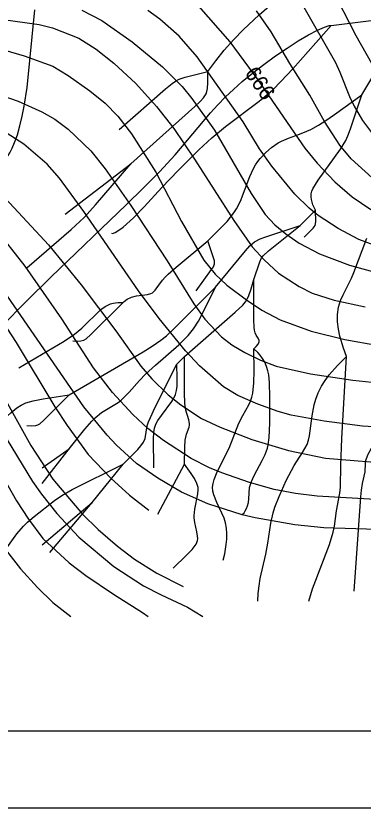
# Model space of a CAD drawing. Extents: x -709584 to -702006, y -1161789 to -1157496.
# Drawn here: x -706072 to -705846, y -1161766 to -1161251 of the extents above; entities that cross this region are included whole.
import ezdxf

# ---------------------------------------------------------------- set-up
doc = ezdxf.new("R2010")
doc.units = 0
for name, color, linetype in [('120_vrstevnice hlavní', 7, 'Continuous'), ('121_vrstevnice hlavní_popis', 7, 'Continuous'), ('122_vrstevnice základní', 7, 'Continuous'), ('411_akumulovaný odtok', 7, 'Continuous'), ('800_mřížka', 7, 'Continuous')]:
    doc.layers.add(name, color=color, linetype=linetype)

msp = doc.modelspace()

# ---------------------------------------------------------------- linework, layer by layer
at = {"layer": '120_vrstevnice hlavní'}
for points in [[(-705830.26, -1161299.69), (-705850.78, -1161263.78), (-705866.88, -1161231.86), (-705871.44, -1161223.88), (-705876.35, -1161216.78), (-705886.26, -1161205.36), (-705895.67, -1161196.67), (-705903.65, -1161190.54), (-705919.6, -1161181.71), (-705940.98, -1161173.3)], [(-706028.76, -1161247.11), (-706015.65, -1161253.81), (-705995.98, -1161267.63), (-705976.32, -1161283.87), (-705963.64, -1161296.7), (-705957.22, -1161304.54), (-705942.55, -1161325.05), (-705918.75, -1161366.09), (-705909.77, -1161379.77), (-705903.36, -1161386.61), (-705896.23, -1161392.45), (-705887.69, -1161398.44), (-705874.58, -1161405.42), (-705854.91, -1161412.69), (-705835.25, -1161418.1)], [(-706303.48, -1161253.38), (-706295.5, -1161254.38), (-706277.14, -1161258.04), (-706268.43, -1161260.36), (-706252.47, -1161266.06), (-706224.54, -1161279.46), (-706184.64, -1161300.55), (-706144.75, -1161319.36), (-706124.8, -1161330.47), (-706104.42, -1161345.15), (-706075.35, -1161372.51), (-706050.41, -1161399.44), (-706029.21, -1161425.59), (-706006.67, -1161455.44), (-705990.42, -1161478.38), (-705983.3, -1161486.64), (-705972.61, -1161496.9), (-705964.49, -1161503.46), (-705950.95, -1161512.43), (-705938.98, -1161517.99), (-705918.46, -1161526.11), (-705894.53, -1161533.1), (-705870.59, -1161538.08), (-705822.71, -1161542.07)], [(-706082.48, -1161492.77), (-706061.81, -1161529.96), (-706047.42, -1161551.76), (-706028.19, -1161574.42), (-706018.21, -1161584.54), (-706005.67, -1161595.22), (-705994.56, -1161603.77), (-705980.02, -1161612.89), (-705962.92, -1161621.44)]]:
    msp.add_lwpolyline(points, dxfattribs=at)
at = {"layer": '122_vrstevnice základní'}
for points in [[(-706486.16, -1161217.33), (-706449.68, -1161219.75), (-706391.55, -1161219.32), (-706340.25, -1161215.48), (-706317.45, -1161214.91), (-706295.22, -1161213.48), (-706265.01, -1161214.19), (-706237.65, -1161219.89), (-706208.01, -1161230.15), (-706182.93, -1161241.55), (-706162.42, -1161249.68), (-706141.9, -1161255.8), (-706112.26, -1161263.35), (-706066.05, -1161276.75), (-706047.56, -1161283.45), (-706037.59, -1161289.57), (-706023.62, -1161299.41), (-706013.65, -1161307.53), (-706005.39, -1161315.94), (-705996.41, -1161327.33), (-705980.59, -1161352.41), (-705964.06, -1161384.33)], [(-705885.55, -1161243.55), (-705864.17, -1161281.17), (-705861.18, -1161287.44), (-705855.05, -1161303.11)], [(-705828.69, -1161518.42), (-705846.65, -1161517.28), (-705871.44, -1161514.14), (-705892.82, -1161510.15), (-705901.37, -1161507.87), (-705914.48, -1161503.03), (-705927.58, -1161497.33), (-705936.7, -1161491.77), (-705952.38, -1161478.09), (-705961.35, -1161468.4), (-705978.45, -1161447.31), (-705991.99, -1161429.36), (-706027.33, -1161377.78), (-706043.29, -1161356.12), (-706051.27, -1161347.14), (-706066.37, -1161334.03), (-706083.33, -1161323.2), (-706101.71, -1161315.36), (-706127.93, -1161305.39), (-706152.44, -1161294.42), (-706169.82, -1161287.29), (-706215.42, -1161264.78), (-706232.66, -1161257.08), (-706262.87, -1161246.4)], [(-706113.4, -1161248.11), (-706087.75, -1161252.1), (-706056.4, -1161256.37), (-706047.85, -1161258.51), (-706030.75, -1161265.35), (-706019.35, -1161272.47), (-706007.95, -1161281.59), (-705993.7, -1161294.7), (-705980.16, -1161309.67), (-705969.05, -1161323.92), (-705955.51, -1161343.86), (-705930.15, -1161383.76)], [(-705838.95, -1161399.72), (-705848.93, -1161396.02), (-705862.46, -1161388.89), (-705875.29, -1161380.48), (-705881.13, -1161375.78), (-705890.54, -1161366.66), (-705905.5, -1161348.42), (-705913.48, -1161337.17), (-705924.02, -1161319.64), (-705953.95, -1161277.46), (-705965.63, -1161263.92), (-705978.03, -1161252.95), (-705985.86, -1161247.25)], [(-705953.09, -1161244.4), (-705932.57, -1161267.63), (-705914.48, -1161292.28), (-705883.98, -1161336.74), (-705876, -1161346.43), (-705864.46, -1161358.68), (-705853.2, -1161368.37), (-705841.23, -1161376.64)], [(-705840.23, -1161355.98), (-705853.91, -1161343.72), (-705861.18, -1161334.74), (-705871.3, -1161319.36), (-705880.85, -1161302.26), (-705893.81, -1161281.74), (-705905.78, -1161261.22), (-705915.33, -1161247.54)], [(-706087.18, -1161300.26), (-706070.08, -1161306.25), (-706054.69, -1161313.08), (-706046.14, -1161317.93), (-706037.59, -1161324.34), (-706022.91, -1161338.45), (-706013.65, -1161350.13), (-705996.98, -1161374.07), (-705973.32, -1161409.98), (-705956.08, -1161437.91), (-705948.82, -1161447.89), (-705938.13, -1161459.28), (-705931.43, -1161464.41), (-705923.02, -1161469.4), (-705912.77, -1161474.53), (-705902.51, -1161478.38), (-705880.28, -1161483.36), (-705852.92, -1161487.36), (-705832.4, -1161489.64)], [(-705855.05, -1161303.11), (-705852.06, -1161309.38), (-705846.5, -1161318.78), (-705839.52, -1161328.19)], [(-706307.35, -1161354.74), (-706288.09, -1161358.26), (-706274.13, -1161362.67), (-706266.15, -1161366.38), (-706258.17, -1161371.08), (-706246.2, -1161380.06), (-706235.8, -1161389.32), (-706221.69, -1161403.71), (-706190.49, -1161439.33), (-706146.03, -1161487.93), (-706129.36, -1161509.73), (-706117.96, -1161527.97), (-706088.18, -1161582.68), (-706079.2, -1161596.36), (-706068.51, -1161610.04), (-706057.4, -1161622.16), (-706047.42, -1161631.84), (-706035.79, -1161641.04)], [(-705834.39, -1161565.3), (-705876, -1161562.74), (-705889.97, -1161561.17), (-705903.93, -1161558.46), (-705919.89, -1161553.9), (-705937.84, -1161547.63), (-705945.82, -1161544.35), (-705957.79, -1161538.37), (-705975.75, -1161526.68), (-705985.86, -1161518.85), (-705995.55, -1161509.87), (-706008.81, -1161495.48), (-706021.2, -1161479.52), (-706041.72, -1161447.6), (-706065.38, -1161413.4), (-706085.47, -1161388.32)], [(-705964.06, -1161384.33), (-705949.53, -1161409.41), (-705942.26, -1161418.53), (-705934.57, -1161425.66), (-705921.88, -1161435.34), (-705911.91, -1161441.9), (-705899.94, -1161448.17), (-705879.99, -1161455.72), (-705858.05, -1161460.99), (-705836.1, -1161464.84)], [(-705930.15, -1161383.76), (-705918.18, -1161400.86), (-705910.2, -1161409.41), (-705901.08, -1161417.96), (-705887.69, -1161426.65), (-705879.14, -1161430.93), (-705864.89, -1161435.49), (-705844.94, -1161439.76)], [(-705836.96, -1161584.39), (-705871.73, -1161583.4), (-705890.54, -1161581.54), (-705916.19, -1161576.98), (-705924.73, -1161574.85), (-705946.96, -1161567.86), (-705964.06, -1161560.17), (-705979.45, -1161551.19), (-705993.13, -1161541.65), (-706006.24, -1161529.68), (-706012.37, -1161523.12), (-706027.33, -1161504.88), (-706090.17, -1161413.97)], [(-706083.19, -1161445.03), (-706071.22, -1161462.99), (-706046.14, -1161504.88), (-706038.3, -1161516.85), (-706024.62, -1161535.66), (-706009.8, -1161551.05), (-705997.69, -1161562.17), (-705985.15, -1161571.86)], [(-706097.44, -1161493.05), (-706060.82, -1161553.33), (-706054.97, -1161561.59), (-706045, -1161574.14), (-706030.61, -1161589.52), (-706007.95, -1161608.62), (-705988.71, -1161621.16), (-705977.17, -1161627), (-705960.07, -1161634.84), (-705950.23, -1161641.04)], [(-706082.62, -1161545.92), (-706071.08, -1161565.87), (-706063.38, -1161577.84), (-706053.98, -1161590.38), (-706037.02, -1161606.2), (-706026.19, -1161614.46), (-706008.24, -1161626.57), (-705989.43, -1161638.4), (-705985.64, -1161641.04)]]:
    msp.add_lwpolyline(points, dxfattribs=at)
at = {"layer": '411_akumulovaný odtok'}
for p, q in [((-705866.99, -1161257), (-705826.99, -1161252)), ((-706039.49, -1161379.5), (-705996.99, -1161347)), ((-705886.99, -1161387), (-705876.99, -1161377)), ((-705966.99, -1161477), (-705961.99, -1161472)), ((-706054.49, -1161544.5), (-706036.99, -1161532)), ((-706054.49, -1161554.5), (-706036.99, -1161532)), ((-706021.99, -1161567), (-706001.99, -1161542)), ((-705979.49, -1161574.5), (-705961.99, -1161542)), ((-706054.49, -1161594.5), (-706021.99, -1161567)), ((-706049.49, -1161599.5), (-706021.99, -1161567))]:
    msp.add_line(p, q, dxfattribs=at)
for points in [[(-705946.99, -1161287), (-705941.7, -1161279.92), (-705936.28, -1161273.12), (-705930.1, -1161266.05), (-705924.11, -1161259.9), (-705913.69, -1161250.18), (-705900.53, -1161238.38), (-705892.47, -1161231.69), (-705886.92, -1161227.7), (-705884.04, -1161225.95), (-705881.07, -1161224.44), (-705878.45, -1161223.39), (-705867.66, -1161219.85), (-705861.33, -1161217.02), (-705852.1, -1161211.78), (-705830.85, -1161198.34), (-705827.31, -1161196.4), (-705823.3, -1161194.47), (-705818.99, -1161192.69), (-705814.49, -1161191.14), (-705810.07, -1161189.85), (-705802.37, -1161188.01), (-705796.99, -1161187)], [(-706076.99, -1161342), (-706076.44, -1161341.43), (-706075.36, -1161339.66), (-706073.93, -1161336.82), (-706072.32, -1161333.07), (-706070.55, -1161327.98), (-706068.9, -1161322.17), (-706067.42, -1161315.91), (-706066.13, -1161309.48), (-706064.23, -1161297.24), (-706059.16, -1161246.92)], [(-706080.64, -1161452.47), (-706064.9, -1161436.42), (-706048.73, -1161420.57), (-705999.74, -1161373.36), (-705988.97, -1161362.77), (-705978.39, -1161352.02), (-705968.16, -1161340.98), (-705945.14, -1161313.75), (-705940.37, -1161308.48), (-705935.46, -1161303.43), (-705930.38, -1161298.53), (-705924.56, -1161293.37), (-705917.88, -1161287.9), (-705910.62, -1161282.31), (-705903.08, -1161276.84), (-705895.53, -1161271.68), (-705888.26, -1161267.04), (-705881.55, -1161263.13), (-705875.71, -1161260.12), (-705871.2, -1161258.17), (-705868.17, -1161257.13), (-705866.99, -1161257)], [(-706009.49, -1161392), (-706008.76, -1161392.1), (-706007.16, -1161391.52), (-706004.79, -1161390.11), (-706001.9, -1161387.95), (-705995.19, -1161381.94), (-705988.19, -1161374.82), (-705976.78, -1161362.19), (-705966.27, -1161351.18), (-705952.76, -1161337.77), (-705944.41, -1161330.02), (-705935.45, -1161322.66), (-705913.59, -1161306.28), (-705907.61, -1161301.31), (-705904.85, -1161298.78), (-705899.54, -1161293.5), (-705891.8, -1161285.16), (-705866.99, -1161257)], [(-705846.99, -1161302), (-705835.16, -1161282.05), (-705833.49, -1161279.67), (-705832.23, -1161278.36), (-705830.71, -1161277.5), (-705828.95, -1161277.08), (-705820.11, -1161276.75), (-705817.93, -1161276.3), (-705816.8, -1161275.84), (-705814.7, -1161274.53), (-705811.99, -1161272)], [(-706004.49, -1161324.5), (-705974.32, -1161298.25), (-705970.08, -1161294.77), (-705967.87, -1161293.22), (-705965.5, -1161291.96), (-705961.69, -1161290.6), (-705946.99, -1161287)], [(-705996.99, -1161347), (-705955.42, -1161309.73), (-705951.9, -1161306.38), (-705949.78, -1161304.04), (-705948.87, -1161302.81), (-705948.11, -1161301.39), (-705947.59, -1161299.8), (-705947.23, -1161298.02), (-705946.89, -1161294.2), (-705946.99, -1161287)], [(-705946.99, -1161397), (-705939.51, -1161389.67), (-705934.5, -1161384.32), (-705929.99, -1161378.78), (-705928.27, -1161376.19), (-705925.78, -1161371.13), (-705919.66, -1161355.12), (-705917.32, -1161349.98), (-705915.93, -1161347.55), (-705914.49, -1161345.43), (-705912.9, -1161343.4), (-705909.41, -1161339.62), (-705905.57, -1161336.21), (-705903.52, -1161334.68), (-705901.37, -1161333.31), (-705899.17, -1161332.15), (-705894.54, -1161330.22), (-705887.37, -1161327.65), (-705882.65, -1161325.76), (-705880.11, -1161324.53), (-705875.18, -1161321.73), (-705870.38, -1161318.65), (-705864.84, -1161314.84), (-705846.99, -1161302)], [(-705876.99, -1161377), (-705878.72, -1161373.54), (-705879.74, -1161370.16), (-705879.95, -1161368.33), (-705879.84, -1161366.46), (-705879.43, -1161364.67), (-705878.8, -1161363.04), (-705875.32, -1161357.58), (-705860.84, -1161337.39), (-705857.42, -1161331.79), (-705856.04, -1161328.79), (-705854.28, -1161324.15), (-705846.99, -1161302)], [(-706064.49, -1161414.5), (-706035.61, -1161389.54), (-706027.18, -1161381.82), (-706019.75, -1161373.64), (-705996.99, -1161347)], [(-705884.49, -1161394.5), (-705878.67, -1161388.76), (-705877.26, -1161386.89), (-705876.94, -1161384.63), (-705876.99, -1161377)], [(-705941.99, -1161427), (-705922.41, -1161403.34), (-705919.63, -1161400.27), (-705916.57, -1161397.61), (-705913.05, -1161395.74), (-705909.24, -1161394.28), (-705886.99, -1161387)], [(-705916.99, -1161422), (-705913.21, -1161410.5), (-705912.06, -1161408.04), (-705911.01, -1161406.58), (-705907.63, -1161403.44), (-705886.99, -1161387)], [(-706001.99, -1161437), (-706001.3, -1161436.25), (-705999.31, -1161434.84), (-705996.43, -1161433.53), (-705993.15, -1161432.71), (-705986.19, -1161431.89), (-705983.87, -1161431.24), (-705982.84, -1161430.7), (-705981.05, -1161429.05), (-705976.44, -1161422.52), (-705974.62, -1161420.47), (-705972.64, -1161418.54), (-705967.39, -1161413.97), (-705946.99, -1161397)], [(-705954.49, -1161429.5), (-705944.47, -1161415.64), (-705943.33, -1161413.81), (-705942.62, -1161411.91), (-705942.7, -1161409.95), (-705943.22, -1161407.93), (-705946.99, -1161397)], [(-705856.99, -1161472), (-705858.98, -1161466.64), (-705861.23, -1161458.82), (-705862.15, -1161454.23), (-705862.71, -1161449.47), (-705862.74, -1161444.74), (-705862.06, -1161440), (-705860.78, -1161435.69), (-705859.14, -1161431.96), (-705853.78, -1161421.14), (-705852.22, -1161417.5), (-705843.74, -1161395.1)], [(-705961.99, -1161472), (-705929.1, -1161443.33), (-705924.21, -1161438.69), (-705922.54, -1161436.64), (-705920.66, -1161433.04), (-705918.92, -1161428.21), (-705916.99, -1161422)], [(-705916.99, -1161467), (-705915.49, -1161465.55), (-705914.38, -1161464.1), (-705913.72, -1161462.46), (-705913.71, -1161461.65), (-705914.25, -1161460.18), (-705915.54, -1161458.19), (-705916.26, -1161456.74), (-705916.71, -1161454.98), (-705916.92, -1161453.12), (-705917.04, -1161448.29), (-705916.99, -1161422)], [(-706036.99, -1161497), (-705988.93, -1161469.07), (-705983.02, -1161465.46), (-705977.34, -1161461.55), (-705973.74, -1161458.56), (-705968.59, -1161453.75), (-705941.99, -1161427)], [(-706036.99, -1161532), (-706026.81, -1161519.3), (-706022.22, -1161514.14), (-706020.02, -1161511.91), (-706015.95, -1161508.5), (-706005.23, -1161501.9), (-706003.22, -1161500.42), (-706001.38, -1161498.81), (-705997.95, -1161495.23), (-705991.31, -1161487.62), (-705987.3, -1161483.56), (-705980.94, -1161477.75), (-705965.78, -1161464.48), (-705959.69, -1161458.48), (-705956.2, -1161454.14), (-705953.04, -1161449.09), (-705947.98, -1161439.44), (-705941.99, -1161427)], [(-706069.49, -1161479.5), (-706040.28, -1161462.05), (-706033.51, -1161457.65), (-706031.02, -1161455.7), (-706028.68, -1161453.62), (-706016.37, -1161441.57), (-706013.56, -1161439.52), (-706011.87, -1161438.63), (-706010.08, -1161437.92), (-706008.41, -1161437.47), (-706005.27, -1161437.02), (-706001.99, -1161437)], [(-706034.49, -1161462), (-706031.4, -1161462.06), (-706029.29, -1161461.9), (-706027.33, -1161461.45), (-706025.87, -1161460.63), (-706022.8, -1161457.88), (-706001.99, -1161437)], [(-705936.99, -1161604.5), (-705935.97, -1161600.34), (-705934.98, -1161594.3), (-705934.65, -1161590.78), (-705934.55, -1161587.16), (-705934.79, -1161583.59), (-705935.44, -1161580.21), (-705936.4, -1161577.18), (-705941.16, -1161567.01), (-705943.07, -1161562.01), (-705943.65, -1161559.51), (-705943.84, -1161557.01), (-705943.57, -1161554.51), (-705942.91, -1161552.01), (-705940.88, -1161547), (-705933.16, -1161531.64), (-705926.8, -1161515.42), (-705924.28, -1161510.46), (-705920.25, -1161503.49), (-705919.15, -1161501.1), (-705918.3, -1161498.52), (-705917.69, -1161495.81), (-705916.99, -1161489.09), (-705916.77, -1161481.47), (-705916.99, -1161467)], [(-705924.49, -1161574.5), (-705923.45, -1161573.55), (-705922.67, -1161572.41), (-705921.86, -1161570.9), (-705921.16, -1161569.08), (-705920.66, -1161566.89), (-705920.38, -1161564.5), (-705919.81, -1161557.27), (-705919.34, -1161555.19), (-705918.68, -1161553.26), (-705916.91, -1161549.4), (-705911.66, -1161539.72), (-705909.74, -1161535.76), (-705908.25, -1161531.68), (-705907.73, -1161529.43), (-705907.13, -1161524.8), (-705906.78, -1161515.31), (-705906.8, -1161498.52), (-705906.94, -1161488.98), (-705907.34, -1161484.08), (-705907.9, -1161481.34), (-705908.77, -1161478.54), (-705909.94, -1161475.85), (-705911.38, -1161473.42), (-705912.93, -1161471.28), (-705914.44, -1161469.5), (-705916.99, -1161467)], [(-705961.99, -1161542), (-705961.96, -1161531.08), (-705961.65, -1161526.36), (-705960.82, -1161522.47), (-705958.98, -1161517.89), (-705958.76, -1161516.75), (-705958.76, -1161515.59), (-705959.23, -1161513.19), (-705961.19, -1161506.86), (-705961.79, -1161502.63), (-705962.03, -1161495.38), (-705961.99, -1161472)], [(-705914.43, -1161631.09), (-705914.25, -1161626.05), (-705913.72, -1161621.03), (-705912.94, -1161616.26), (-705909.3, -1161600.53), (-705908.03, -1161593.45), (-705906.14, -1161580.44), (-705904.52, -1161573.61), (-705903.39, -1161570.03), (-705900.75, -1161562.98), (-705896.16, -1161552.66), (-705892.74, -1161546.05), (-705890.9, -1161542.88), (-705885.54, -1161534.56), (-705883.93, -1161531.86), (-705882.58, -1161529.16), (-705881.58, -1161526.42), (-705881.02, -1161523.62), (-705879.34, -1161510.58), (-705878.03, -1161503.52), (-705876.96, -1161499.72), (-705875.36, -1161495.61), (-705873.25, -1161491.41), (-705870.86, -1161487.62), (-705868.22, -1161484.03), (-705862.9, -1161477.83), (-705856.99, -1161472)], [(-705881.5, -1161631.09), (-705879.01, -1161623.03), (-705867.97, -1161594.33), (-705865.53, -1161586.25), (-705864.71, -1161582.25), (-705863.54, -1161572.42), (-705861.25, -1161560.86), (-705860.76, -1161557.02), (-705860.68, -1161542.73), (-705860.09, -1161525.45), (-705856.99, -1161472)], [(-706001.99, -1161542), (-705992.33, -1161532.53), (-705990.32, -1161530.19), (-705988.73, -1161527.82), (-705987.71, -1161525.3), (-705986.22, -1161517.21), (-705985.34, -1161514.44), (-705984.23, -1161511.71), (-705981.04, -1161505), (-705966.99, -1161477)], [(-705981.99, -1161544.5), (-705982.17, -1161525.63), (-705981.95, -1161521.36), (-705981.51, -1161518.61), (-705980.64, -1161516.07), (-705979.35, -1161513.72), (-705977.02, -1161510.33), (-705970.4, -1161501.42), (-705968.96, -1161499.12), (-705967.83, -1161496.72), (-705967.18, -1161494.08), (-705966.89, -1161491.32), (-705966.8, -1161486.1), (-705966.99, -1161477)], [(-706109.49, -1161539.5), (-706074.77, -1161508.71), (-706070.81, -1161505.49), (-706068.05, -1161503.6), (-706065.11, -1161502.17), (-706060.36, -1161500.8), (-706053.74, -1161499.57), (-706036.99, -1161497)], [(-706064.49, -1161517), (-706061.11, -1161517.08), (-706058.52, -1161516.91), (-706057.18, -1161516.54), (-706056.05, -1161515.86), (-706053.47, -1161513.55), (-706036.99, -1161497)], [(-705851.99, -1161624.5), (-705847.73, -1161563.3), (-705847.25, -1161558.9), (-705846.59, -1161554.67), (-705844.75, -1161546.98), (-705844.66, -1161541.53), (-705844.35, -1161539.75), (-705843.07, -1161536.07), (-705840.79, -1161531.55), (-705837.87, -1161526.51), (-705831.99, -1161517)], [(-706079.49, -1161599.5), (-706070.79, -1161587.29), (-706066.64, -1161582.32), (-706063.95, -1161579.73), (-706059.68, -1161576.06), (-706046.4, -1161565.54), (-706041.79, -1161562.32), (-706035.05, -1161558.49), (-706001.99, -1161542)], [(-705969.49, -1161609.5), (-705960.82, -1161601.26), (-705957.2, -1161597.55), (-705954.61, -1161594.12), (-705954.01, -1161592.91), (-705953.62, -1161591.65), (-705953.48, -1161590.31), (-705953.55, -1161588.91), (-705954.07, -1161586.01), (-705955.48, -1161580.04), (-705955.87, -1161577), (-705955.86, -1161575.58), (-705955.34, -1161571.3), (-705953.34, -1161561.34), (-705953.14, -1161558.57), (-705953.23, -1161557.22), (-705953.99, -1161554.52), (-705955.6, -1161551.4), (-705957.71, -1161548.07), (-705961.99, -1161542)]]:
    msp.add_lwpolyline(points, dxfattribs=at)
at = {"layer": '800_mřížka'}
for points in [[(-702006.48, -1161765.53), (-709584.12, -1161765.53), (-709584.12, -1157496.46), (-702006.48, -1157496.46)], [(-702056.48, -1161715.53), (-709534.12, -1161715.53), (-709534.12, -1157546.46), (-702056.48, -1157546.46)]]:
    msp.add_lwpolyline(points, close=True, dxfattribs=at)

# ---------------------------------------------------------------- texts
at = {"layer": '121_vrstevnice hlavní_popis'}
msp.add_text('666', height=10, rotation=304.4406, dxfattribs=at).set_placement((-705923.4, -1161288.08))

doc.saveas('drawing.dxf')
